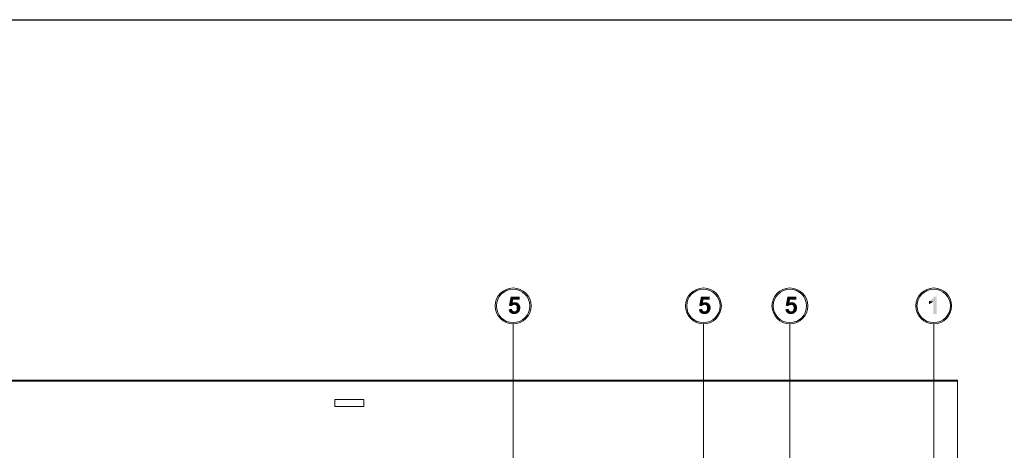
# Model space of a CAD drawing. Header units: millimetres. Extents: x -14047 to 49934, y -21523 to 14989.
# Tile 420 of 580: x 20601 to 22297, y 13491 to 14232. Entities that reach past the tile are written whole.
import ezdxf

# ---------------------------------------------------------------- set-up
doc = ezdxf.new("R2010")
doc.units = ezdxf.units.MM
doc.layers.get('Defpoints').update_dxf_attribs({"color": 252})
doc.layers.add('C00-00-00', color=7, linetype='Continuous')
doc.layers.add('C76-76-76', color=7, linetype='Continuous', true_color=0x767676)

msp = doc.modelspace()

# ---------------------------------------------------------------- hatches: boundary and pattern name
at = {"layer": 'C00-00-00'}
h = msp.add_hatch(color=256, dxfattribs=at)
h.dxf.hatch_style = 2
h.paths.add_polyline_path([(21462.054, 13755.817), (21446.814, 13755.817), (21443.851, 13740.154), (21448.508, 13739.307), (21448.508, 13739.731), (21449.354, 13740.154), (21450.201, 13741.001), (21450.624, 13741.001), (21451.471, 13741.424), (21452.318, 13741.424), (21453.164, 13741.847), (21461.631, 13742.271), (21461.208, 13742.694), (21460.784, 13743.541), (21459.938, 13743.964), (21459.514, 13744.387), (21458.668, 13744.811), (21450.201, 13745.234), (21451.048, 13750.314), (21462.054, 13750.314)])
h = msp.add_hatch(color=256, dxfattribs=at)
h.dxf.hatch_style = 2
h.paths.add_polyline_path([(21789.714, 13755.817), (21774.474, 13755.817), (21771.511, 13740.154), (21776.168, 13739.307), (21776.168, 13739.731), (21777.014, 13740.154), (21777.861, 13741.001), (21778.284, 13741.001), (21779.131, 13741.424), (21779.978, 13741.424), (21780.824, 13741.847), (21789.291, 13742.271), (21788.868, 13742.694), (21788.444, 13743.541), (21787.598, 13743.964), (21787.174, 13744.387), (21786.328, 13744.811), (21777.861, 13745.234), (21778.708, 13750.314), (21789.714, 13750.314)])
h = msp.add_hatch(color=256, dxfattribs=at)
h.dxf.hatch_style = 2
h.paths.add_polyline_path([(21938.728, 13755.817), (21923.488, 13755.817), (21920.524, 13740.154), (21925.181, 13739.307), (21925.181, 13739.731), (21926.028, 13740.154), (21926.874, 13741.001), (21927.298, 13741.001), (21928.144, 13741.424), (21928.991, 13741.424), (21929.838, 13741.847), (21938.304, 13742.271), (21937.881, 13742.694), (21937.458, 13743.541), (21936.611, 13743.964), (21936.188, 13744.387), (21935.341, 13744.811), (21926.874, 13745.234), (21927.721, 13750.314), (21938.728, 13750.314)])
h = msp.add_hatch(color=256, dxfattribs=at)
h.dxf.hatch_style = 2
h.paths.add_polyline_path([(22180.451, 13755.817), (22175.794, 13755.817), (22175.371, 13754.971), (22174.948, 13754.124), (22174.524, 13753.701), (22174.101, 13752.854), (22173.254, 13752.431), (22172.831, 13751.584), (22171.984, 13751.161), (22171.561, 13750.737), (22170.714, 13750.314), (22169.868, 13749.467), (22169.444, 13749.044), (22168.598, 13749.044), (22167.751, 13748.621), (22167.328, 13748.197), (22174.524, 13747.351), (22174.524, 13725.761), (22180.451, 13725.761)])
h = msp.add_hatch(color=256, dxfattribs=at)
h.dxf.hatch_style = 2
h.paths.add_polyline_path([(21454.011, 13746.081), (21451.894, 13746.081), (21451.048, 13745.657), (21450.201, 13745.234), (21458.668, 13744.811), (21458.244, 13745.234), (21457.398, 13745.657), (21456.551, 13746.081), (21454.858, 13746.081)])
h = msp.add_hatch(color=256, dxfattribs=at)
h.dxf.hatch_style = 2
h.paths.add_polyline_path([(21461.631, 13742.271), (21453.164, 13741.847), (21454.011, 13741.424), (21454.858, 13741.424), (21455.704, 13741.001), (21456.128, 13740.154), (21456.551, 13740.154), (21456.974, 13739.307), (21456.974, 13738.884), (21457.398, 13738.037), (21457.398, 13734.651), (21456.974, 13733.804), (21456.974, 13732.957), (21456.551, 13732.111), (21456.128, 13731.687), (21455.281, 13730.841), (21454.858, 13730.417), (21453.164, 13730.417), (21461.631, 13729.994), (21462.054, 13730.841), (21462.478, 13731.264), (21462.478, 13732.111), (21462.901, 13732.957), (21462.901, 13733.804), (21463.324, 13734.651), (21463.324, 13738.461), (21462.901, 13739.307), (21462.901, 13740.154), (21462.478, 13741.001), (21462.054, 13741.424)])
h = msp.add_hatch(color=256, dxfattribs=at)
h.dxf.hatch_style = 2
h.paths.add_polyline_path([(21781.671, 13746.081), (21779.554, 13746.081), (21778.708, 13745.657), (21777.861, 13745.234), (21786.328, 13744.811), (21785.904, 13745.234), (21785.058, 13745.657), (21784.211, 13746.081), (21782.518, 13746.081)])
h = msp.add_hatch(color=256, dxfattribs=at)
h.dxf.hatch_style = 2
h.paths.add_polyline_path([(21789.291, 13742.271), (21780.824, 13741.847), (21781.671, 13741.424), (21782.518, 13741.424), (21783.364, 13741.001), (21783.788, 13740.154), (21784.211, 13740.154), (21784.634, 13739.307), (21784.634, 13738.884), (21785.058, 13738.037), (21785.058, 13734.651), (21784.634, 13733.804), (21784.634, 13732.957), (21784.211, 13732.111), (21783.788, 13731.687), (21782.941, 13730.841), (21782.518, 13730.417), (21780.824, 13730.417), (21789.291, 13729.994), (21789.714, 13730.841), (21790.138, 13731.264), (21790.138, 13732.111), (21790.561, 13732.957), (21790.561, 13733.804), (21790.984, 13734.651), (21790.984, 13738.461), (21790.561, 13739.307), (21790.561, 13740.154), (21790.138, 13741.001), (21789.714, 13741.424)])
h = msp.add_hatch(color=256, dxfattribs=at)
h.dxf.hatch_style = 2
h.paths.add_polyline_path([(21930.684, 13746.081), (21928.568, 13746.081), (21927.721, 13745.657), (21926.874, 13745.234), (21935.341, 13744.811), (21934.918, 13745.234), (21934.071, 13745.657), (21933.224, 13746.081), (21931.531, 13746.081)])
h = msp.add_hatch(color=256, dxfattribs=at)
h.dxf.hatch_style = 2
h.paths.add_polyline_path([(21938.304, 13742.271), (21929.838, 13741.847), (21930.684, 13741.424), (21931.531, 13741.424), (21932.378, 13741.001), (21932.801, 13740.154), (21933.224, 13740.154), (21933.648, 13739.307), (21933.648, 13738.884), (21934.071, 13738.037), (21934.071, 13734.651), (21933.648, 13733.804), (21933.648, 13732.957), (21933.224, 13732.111), (21932.801, 13731.687), (21931.954, 13730.841), (21931.531, 13730.417), (21929.838, 13730.417), (21938.304, 13729.994), (21938.728, 13730.841), (21939.151, 13731.264), (21939.151, 13732.111), (21939.574, 13732.957), (21939.574, 13733.804), (21939.998, 13734.651), (21939.998, 13738.461), (21939.574, 13739.307), (21939.574, 13740.154), (21939.151, 13741.001), (21938.728, 13741.424)])
h = msp.add_hatch(color=256, dxfattribs=at)
h.dxf.hatch_style = 2
h.paths.add_polyline_path([(22167.328, 13748.197), (22167.328, 13743.117), (22167.751, 13743.117), (22168.598, 13743.541), (22169.021, 13743.964), (22169.868, 13744.387), (22170.714, 13744.387), (22171.561, 13744.811), (22171.984, 13745.234), (22172.831, 13746.081), (22173.254, 13746.504), (22174.101, 13746.927), (22174.524, 13747.351)])
h = msp.add_hatch(color=256, dxfattribs=at)
h.dxf.hatch_style = 2
h.paths.add_polyline_path([(21448.931, 13734.651), (21443.004, 13733.804), (21443.428, 13733.381), (21443.428, 13732.534), (21443.851, 13731.687), (21443.851, 13731.264), (21444.274, 13730.417), (21444.698, 13729.571), (21445.121, 13729.147), (21445.544, 13728.301), (21446.391, 13727.877), (21446.814, 13727.454), (21447.661, 13727.031), (21448.084, 13726.607), (21448.931, 13726.184), (21449.778, 13726.184), (21450.624, 13725.761), (21455.281, 13725.761), (21456.128, 13726.184), (21456.974, 13726.184), (21457.398, 13726.607), (21458.244, 13727.031), (21459.091, 13727.454), (21459.514, 13727.877), (21459.938, 13728.301), (21460.784, 13729.147), (21461.208, 13729.571), (21461.631, 13729.994), (21453.164, 13730.417), (21451.894, 13730.417), (21451.048, 13730.841), (21450.201, 13731.264), (21450.201, 13731.687), (21449.778, 13732.111), (21449.354, 13732.957), (21448.931, 13733.804)])
h = msp.add_hatch(color=256, dxfattribs=at)
h.dxf.hatch_style = 2
h.paths.add_polyline_path([(21776.591, 13734.651), (21770.664, 13733.804), (21771.088, 13733.381), (21771.088, 13732.534), (21771.511, 13731.687), (21771.511, 13731.264), (21771.934, 13730.417), (21772.358, 13729.571), (21772.781, 13729.147), (21773.204, 13728.301), (21774.051, 13727.877), (21774.474, 13727.454), (21775.321, 13727.031), (21775.744, 13726.607), (21776.591, 13726.184), (21777.438, 13726.184), (21778.284, 13725.761), (21782.941, 13725.761), (21783.788, 13726.184), (21784.634, 13726.184), (21785.058, 13726.607), (21785.904, 13727.031), (21786.751, 13727.454), (21787.174, 13727.877), (21787.598, 13728.301), (21788.444, 13729.147), (21788.868, 13729.571), (21789.291, 13729.994), (21780.824, 13730.417), (21779.554, 13730.417), (21778.708, 13730.841), (21777.861, 13731.264), (21777.861, 13731.687), (21777.438, 13732.111), (21777.014, 13732.957), (21776.591, 13733.804)])
h = msp.add_hatch(color=256, dxfattribs=at)
h.dxf.hatch_style = 2
h.paths.add_polyline_path([(21925.604, 13734.651), (21919.678, 13733.804), (21920.101, 13733.381), (21920.101, 13732.534), (21920.524, 13731.687), (21920.524, 13731.264), (21920.948, 13730.417), (21921.371, 13729.571), (21921.794, 13729.147), (21922.218, 13728.301), (21923.064, 13727.877), (21923.488, 13727.454), (21924.334, 13727.031), (21924.758, 13726.607), (21925.604, 13726.184), (21926.451, 13726.184), (21927.298, 13725.761), (21931.954, 13725.761), (21932.801, 13726.184), (21933.648, 13726.184), (21934.071, 13726.607), (21934.918, 13727.031), (21935.764, 13727.454), (21936.188, 13727.877), (21936.611, 13728.301), (21937.458, 13729.147), (21937.881, 13729.571), (21938.304, 13729.994), (21929.838, 13730.417), (21928.568, 13730.417), (21927.721, 13730.841), (21926.874, 13731.264), (21926.874, 13731.687), (21926.451, 13732.111), (21926.028, 13732.957), (21925.604, 13733.804)])

# ---------------------------------------------------------------- linework, layer by layer
at = {"layer": 'C00-00-00', "lineweight": 0}
for points in [[(21451.048, 13708.827), (21451.048, 12750.401)], [(21778.708, 13708.827), (21778.708, 12750.401)], [(21927.721, 13708.827), (21927.721, 12750.401)], [(22175.371, 13708.827), (22175.371, 13394.714)]]:
    msp.add_lwpolyline(points, dxfattribs=at)
msp.add_lwpolyline([(21144.131, 13578.864), (21144.131, 13566.587), (21194.084, 13566.587), (21194.084, 13578.864)], close=True, dxfattribs=at)
for centre, radius in [((21451.048, 13739.731), 30.903), ((21778.708, 13739.731), 30.903), ((21927.721, 13739.731), 30.903), ((22175.371, 13739.731), 30.903), ((21451.048, 13739.731), 28.787), ((21778.708, 13739.731), 28.787), ((21927.721, 13739.731), 28.787), ((22175.371, 13739.731), 28.787)]:
    msp.add_circle(centre, radius, dxfattribs=at)
at = {"layer": 'C76-76-76', "lineweight": 0}
msp.add_lwpolyline([(20584.484, 13611.884), (20584.484, 12447.717), (22216.434, 12447.717), (22216.434, 13611.884)], close=True, dxfattribs=at)
msp.add_lwpolyline([(22216.434, 13610.191), (20584.484, 13610.191)], dxfattribs=at)
at = {"layer": 'Defpoints', "color": 1}
msp.add_lwpolyline([(-3305.432, 14232.273), (37585.961, 14232.273), (37585.961, -3325.025), (-3305.432, -3325.025)], close=True, dxfattribs=at)

doc.saveas('drawing.dxf')
